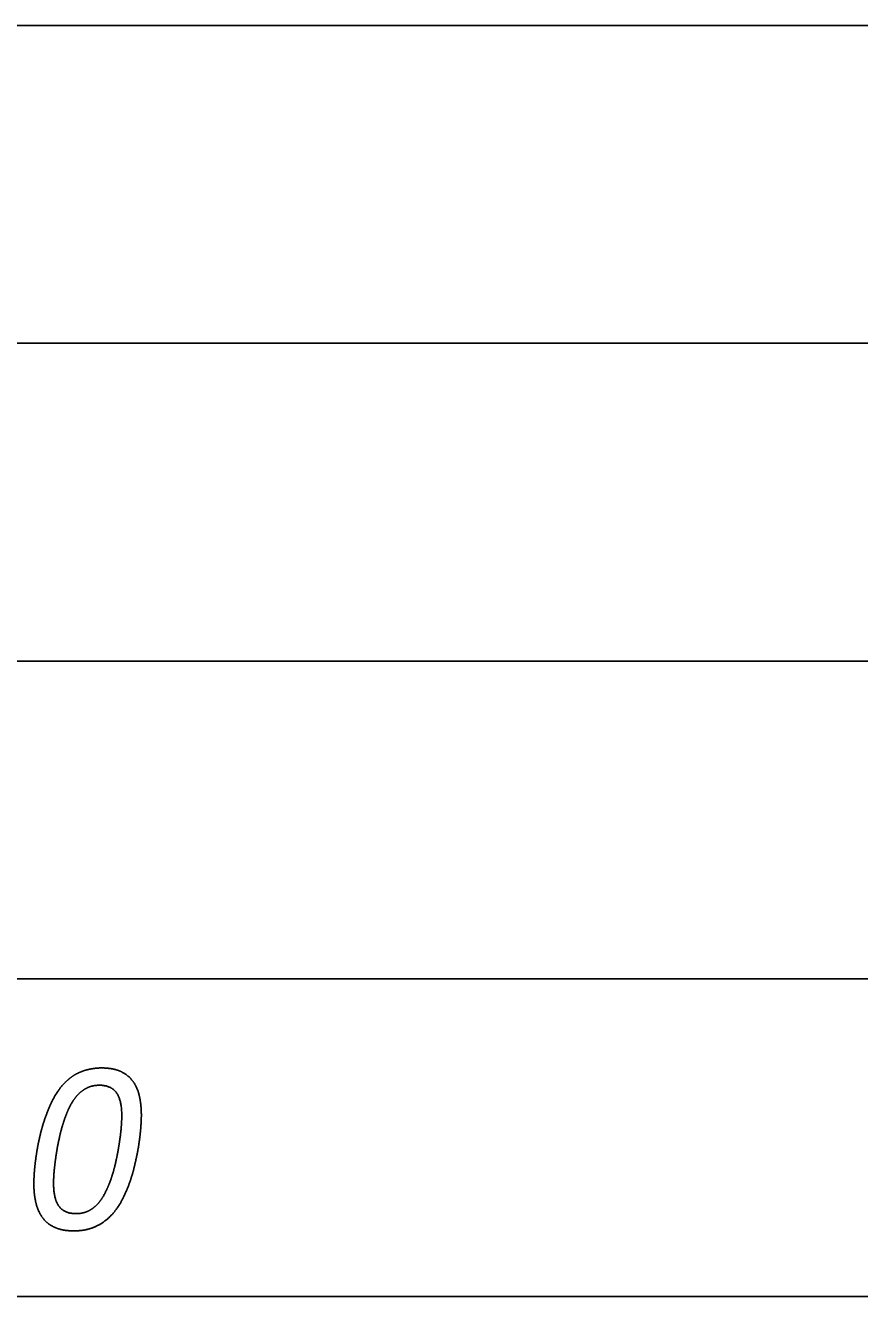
# Model space of a CAD drawing. Extents: x -14196 to 143, y -6096 to 28.
# Drawn here: x 81.761 to 82.417, y -7.079 to -6.079 of the extents above; entities that cross this region are included whole.
import ezdxf

# ---------------------------------------------------------------- set-up
doc = ezdxf.new("R2010")
doc.units = 0
doc.layers.add('RS_Raster1', color=7, linetype='Continuous')
doc.layers.add('SH_Text', color=7, linetype='Continuous')

msp = doc.modelspace()

# ---------------------------------------------------------------- linework, layer by layer
at = {"layer": 'RS_Raster1'}
for p, q in [((81.0945, -6.0789), (94.5445, -6.0789)), ((81.0945, -6.3289), (94.5445, -6.3289)), ((81.0945, -6.5789), (94.5445, -6.5789)), ((81.0945, -6.8289), (94.5445, -6.8289)), ((81.0945, -7.0789), (94.5445, -7.0789))]:
    msp.add_line(p, q, dxfattribs=at)
at = {"layer": 'SH_Text'}
for p, q in [((81.8364, -6.9365), (81.8364, -6.9365)), ((81.8518, -6.9363), (81.8518, -6.9363))]:
    msp.add_line(p, q, dxfattribs=at)
for points in [[(81.8116, -6.8999), (81.8073, -6.9007), (81.8036, -6.9023)], [(81.8206, -6.899), (81.8158, -6.899), (81.8116, -6.8999)], [(81.8349, -6.9015), (81.829, -6.899), (81.8206, -6.899)], [(81.7966, -6.9063), (81.7934, -6.9087), (81.7906, -6.9117)], [(81.8036, -6.9023), (81.7998, -6.9039), (81.7966, -6.9063)], [(81.8446, -6.9088), (81.8408, -6.904), (81.8349, -6.9015)], [(81.8501, -6.9205), (81.8484, -6.9135), (81.8446, -6.9088)], [(81.7906, -6.9117), (81.7861, -6.9166), (81.7826, -6.9231)], [(81.8016, -6.9203), (81.8051, -6.9166), (81.8093, -6.9146)], [(81.8093, -6.9146), (81.8135, -6.9126), (81.8187, -6.9126)], [(81.8187, -6.9126), (81.8279, -6.9126), (81.8322, -6.9185)], [(81.8322, -6.9185), (81.8364, -6.9243), (81.8364, -6.9365)], [(81.7826, -6.9231), (81.7792, -6.9296), (81.7766, -6.9369)], [(81.7904, -6.9421), (81.7925, -6.9355), (81.7953, -6.9298)], [(81.7953, -6.9298), (81.798, -6.9242), (81.8016, -6.9203)], [(81.8518, -6.9363), (81.8518, -6.9275), (81.8501, -6.9205)], [(81.7766, -6.9369), (81.774, -6.9441), (81.7722, -6.9517)], [(81.8364, -6.9365), (81.8364, -6.9399), (81.836, -6.9453)], [(81.8513, -6.9467), (81.8518, -6.9406), (81.8518, -6.9363)], [(81.7869, -6.9557), (81.7883, -6.9487), (81.7904, -6.9421)], [(81.836, -6.9453), (81.8356, -6.9507), (81.8346, -6.9571)], [(81.8497, -6.9599), (81.8508, -6.9528), (81.8513, -6.9467)], [(81.7722, -6.9517), (81.7704, -6.9592), (81.7693, -6.9663)], [(81.7845, -6.9691), (81.7854, -6.9626), (81.7869, -6.9557)], [(81.8346, -6.9571), (81.8337, -6.9636), (81.8322, -6.9705)], [(81.8468, -6.9745), (81.8486, -6.9669), (81.8497, -6.9599)], [(81.7693, -6.9663), (81.7682, -6.9734), (81.7677, -6.9795)], [(81.7831, -6.9809), (81.7836, -6.9756), (81.7845, -6.9691)], [(81.7677, -6.9795), (81.7672, -6.9856), (81.7672, -6.9898)], [(81.8322, -6.9705), (81.8308, -6.9775), (81.8287, -6.9841)], [(81.8425, -6.9894), (81.8451, -6.9821), (81.8468, -6.9745)], [(81.7672, -6.9898), (81.7672, -6.9988), (81.769, -7.0058)], [(81.7827, -6.9897), (81.7827, -6.9863), (81.7831, -6.9809)], [(81.7869, -7.0077), (81.7827, -7.0018), (81.7827, -6.9897)], [(81.8287, -6.9841), (81.8265, -6.9907), (81.8237, -6.9964)], [(81.8365, -7.0031), (81.8399, -6.9966), (81.8425, -6.9894)], [(81.8237, -6.9964), (81.821, -7.0021), (81.8175, -7.0059)], [(81.769, -7.0058), (81.7708, -7.0127), (81.7746, -7.0175)], [(81.8003, -7.0136), (81.7912, -7.0136), (81.7869, -7.0077)], [(81.8175, -7.0059), (81.8141, -7.0096), (81.8099, -7.0116)], [(81.8285, -7.0145), (81.833, -7.0097), (81.8365, -7.0031)], [(81.7746, -7.0175), (81.7784, -7.0223), (81.7843, -7.0247)], [(81.8099, -7.0116), (81.8057, -7.0136), (81.8003, -7.0136)], [(81.8159, -7.0237), (81.8232, -7.0203), (81.8285, -7.0145)], [(81.7843, -7.0247), (81.7903, -7.0272), (81.7986, -7.0272)], [(81.7986, -7.0272), (81.8085, -7.0272), (81.8159, -7.0237)]]:
    msp.add_open_spline(points, degree=2, dxfattribs=at)

doc.saveas('drawing.dxf')
